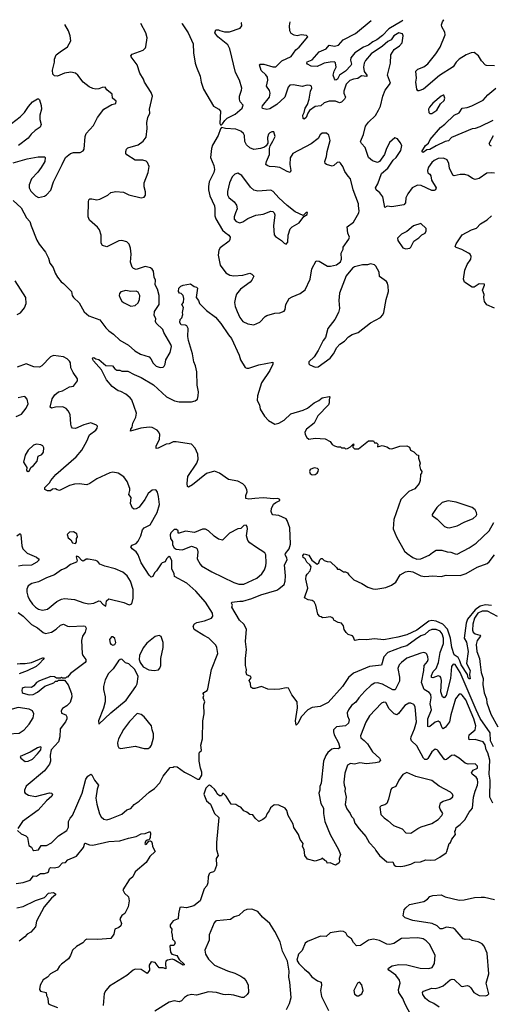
# Model space of a CAD drawing. Extents: x 1771496 to 1971148, y 471553 to 643630.
# Tile 630 of 656: x 1887590 to 1892274, y 633796 to 643586. Entities that reach past the tile are written whole.
import ezdxf

# ---------------------------------------------------------------- set-up
doc = ezdxf.new("R2010")
doc.units = 0

msp = doc.modelspace()

# ---------------------------------------------------------------- linework, layer by layer
at = {"layer": '0CON10XD'}
for points in [[(1892305, 642059.5), (1892273.8, 642063.8), (1892229.8, 642060.2), (1892155, 642008.5), (1892115, 641997.5), (1892085.8, 642005.8), (1892045.4, 642035.4), (1892010, 642045), (1891965, 642046.7), (1891904.3, 642034.3), (1891891.3, 642041.3), (1891859.1, 642109.1), (1891852.2, 642155), (1891835, 642192), (1891799.5, 642209.5), (1891745, 642204.6), (1891705, 642186.2), (1891684.4, 642165), (1891651.5, 642118.5), (1891640, 642085), (1891642.9, 642062.9), (1891665, 642049.5), (1891674.6, 642035), (1891681.2, 641991.2), (1891725.7, 641915), (1891718.8, 641895), (1891705, 641887.5), (1891685, 641887.5), (1891576.1, 641936.1), (1891540.6, 641939.4), (1891486.8, 641913.2), (1891445, 641855.6), (1891426.4, 641815), (1891421.8, 641765), (1891405, 641745.6), (1891285, 641724.4), (1891238.8, 641731.2), (1891215, 641720), (1891211.4, 641755), (1891195.8, 641825), (1891168, 641865), (1891131.2, 641895), (1891125.4, 641915), (1891146.4, 641955), (1891183, 642057), (1891245, 642111.2), (1891299.7, 642190.3), (1891328.6, 642215), (1891375.6, 642285), (1891384.3, 642334.3), (1891370, 642365), (1891341.7, 642401.7), (1891315, 642411.2), (1891262.9, 642365), (1891228.6, 642295), (1891213.4, 642246.6), (1891164.1, 642175.9), (1891145, 642166.2), (1891095, 642181.2), (1891055.6, 642215.6), (1891022.5, 642315), (1890983.8, 642355), (1890973.3, 642375), (1891005.7, 642444.3), (1891025, 642526.7), (1891053.9, 642566.1), (1891125, 642634.2), (1891152.5, 642687.5), (1891172.9, 642725), (1891196.4, 642825), (1891220, 642885), (1891273.3, 642955), (1891241.4, 643035), (1891272.5, 643155), (1891276.7, 643235), (1891309.4, 643290.6), (1891361.2, 643325), (1891388.8, 643355), (1891397.1, 643425), (1891390.8, 643445), (1891355, 643454.6), (1891305, 643425.9), (1891280.8, 643385), (1891245, 643369.2), (1891195, 643321.8), (1891081.8, 643245), (1891025, 643181.1), (1891010.3, 643155), (1891004.3, 643114.3), (1891012.2, 643072.2), (1891036.7, 643035), (1891037.5, 643022.5), (1890985, 643026.7), (1890947.7, 643002.3), (1890904.7, 642995.3), (1890870.4, 642979.6), (1890833.8, 642945), (1890809.2, 642875), (1890810.5, 642855), (1890826.9, 642815), (1890815.7, 642795), (1890785, 642765.6), (1890765, 642760.4), (1890725, 642774.5), (1890665, 642776.1), (1890615, 642760.5), (1890581.5, 642728.5), (1890525, 642721.1), (1890468.6, 642681.4), (1890450, 642655), (1890435.6, 642615), (1890415, 642598), (1890404.4, 642604.4), (1890402.2, 642635), (1890415.7, 642664.3), (1890423.6, 642705), (1890447.7, 642742.3), (1890466.3, 642795), (1890478, 642875), (1890490, 642905), (1890487.5, 642925), (1890475, 642932.5), (1890445, 642933.3), (1890395, 642922.5), (1890308.1, 642938.1), (1890272.5, 642935), (1890255.5, 642915), (1890223.1, 642815), (1890145, 642742.1), (1890075, 642699.4), (1890045.5, 642694.5), (1890001.9, 642701.9), (1889997.5, 642715), (1890001.7, 642728.3), (1890072.5, 642815), (1890079.1, 642855), (1890070.3, 642880.3), (1890040.8, 642925), (1890054.3, 642985), (1890050, 643015), (1890035, 643038), (1889989.1, 643079.1), (1889973, 643137), (1889977.5, 643142.5), (1890015, 643143.1), (1890105, 643115.6), (1890132.7, 643117.3), (1890195, 643177.1), (1890285, 643221.4), (1890333.3, 643286.7), (1890365, 643312.9), (1890450, 643415), (1890439.3, 643429.3), (1890385, 643436.2), (1890345, 643424), (1890315, 643431.2), (1890287.3, 643447.3), (1890274.2, 643474.2), (1890270.8, 643525), (1890275.1, 643565.9)], [(1891394.2, 643580.5), (1891385, 643571.4), (1891255, 643493.5), (1891192.3, 643427.7), (1891135.6, 643384.4), (1891095.8, 643364.2), (1891055, 643332.7), (1891005, 643312.1), (1890918.5, 643255), (1890879.4, 643205), (1890876.8, 643183.2), (1890884.2, 643145), (1890879.6, 643130.4), (1890826.7, 643073.3), (1890765.8, 643034.2), (1890745, 642994.4), (1890735, 642987.1), (1890725, 642986), (1890715, 642996.2), (1890704.5, 643034.5), (1890713.8, 643075), (1890733.3, 643115), (1890725, 643158), (1890715, 643165.6), (1890675, 643164.6), (1890615, 643154.6), (1890594, 643144), (1890545, 643121.6), (1890485, 643124.7), (1890449.2, 643145), (1890442, 643155), (1890445, 643168), (1890495, 643185.7), (1890565, 643266.6), (1890633.4, 643296.6), (1890665, 643334), (1890715, 643322.1), (1890755, 643332.2), (1890803.9, 643386.1), (1890925, 643447.5), (1891079.6, 643576.4)], [(1892305, 643126.7), (1892225, 643128.8), (1892215, 643134), (1892176.6, 643176.6), (1892148, 643225), (1892105, 643261.2), (1892075, 643256), (1892024.5, 643235.5), (1891955, 643192.5), (1891925.7, 643165), (1891895, 643117.8), (1891760, 643030), (1891599.2, 642895), (1891555, 642877.5), (1891545, 642878.8), (1891535.8, 642895), (1891525.7, 642964.3), (1891530.8, 643005), (1891524, 643075), (1891543.8, 643095), (1891605, 643118.1), (1891644.6, 643145.4), (1891722.1, 643245), (1891765, 643314.3), (1891816.5, 643435), (1891812.8, 643462.8), (1891782.5, 643515), (1891780.8, 643535), (1891788.9, 643565), (1891802.5, 643585.8), (1891803.8, 643585.8)], [(1887525, 642164.3), (1887665, 642201.5), (1887772.3, 642222.3), (1887835, 642223.3), (1887843.3, 642215), (1887838, 642175), (1887803.1, 642115), (1887770.2, 642069.8), (1887707.5, 642005), (1887684.2, 641944.2), (1887682, 641915), (1887701.2, 641881.2), (1887746, 641835), (1887775, 641819.2), (1887835, 641831.4), (1887856.4, 641843.6), (1887898.7, 641891.3), (1887925, 641973.3), (1888010, 642145), (1888044.2, 642215.8), (1888095, 642256.7), (1888125, 642266.2), (1888190, 642265), (1888219.5, 642280.5), (1888231.2, 642298.8), (1888238.6, 642425), (1888249.2, 642455), (1888323.8, 642535), (1888361.2, 642615), (1888425, 642696.7), (1888505, 642742.5), (1888545, 642752.5), (1888547.5, 642775), (1888510, 642805), (1888507.5, 642845), (1888455, 642890), (1888440, 642915), (1888407, 642913), (1888375, 642898.8), (1888345.9, 642894.1), (1888315, 642901.2), (1888279.5, 642919.5), (1888220, 642965), (1888165.8, 643035.8), (1888143.9, 643053.9), (1888096.4, 643063.6), (1888035, 643053.8), (1887966.1, 643023.9), (1887935, 643027.5), (1887920, 643045), (1887914, 643085), (1887933.6, 643163.6), (1887933.8, 643195), (1887952.7, 643237.3), (1887992.7, 643267.3), (1888062.7, 643317.3), (1888095.8, 643375), (1888090.6, 643425), (1888073.6, 643475), (1888039, 643536.7)], [(1888926.5, 641025), (1888918.2, 641085), (1888906.5, 641106.5), (1888888.5, 641118.5), (1888835, 641130.6), (1888745, 641102.5), (1888721.3, 641111.3), (1888705, 641126.2), (1888689.4, 641175), (1888696.9, 641255), (1888690, 641315), (1888676.2, 641355), (1888655, 641378.8), (1888605, 641391.2), (1888575, 641386.2), (1888455, 641326.2), (1888412.3, 641342.3), (1888398.8, 641365), (1888398, 641445), (1888381.2, 641495), (1888362.7, 641522.7), (1888283.2, 641593.2), (1888270.8, 641625), (1888272, 641775), (1888276.1, 641793.9), (1888286.1, 641803.9), (1888305, 641806), (1888355, 641796), (1888385, 641801.2), (1888465, 641840), (1888495, 641866.7), (1888545, 641878.8), (1888619.7, 641869.7), (1888675, 641846), (1888795, 641816), (1888825, 641821.2), (1888837.8, 641842.2), (1888838.1, 641875), (1888824.5, 641925), (1888827.2, 641962.8), (1888867.1, 642065), (1888876.5, 642125), (1888858.6, 642165), (1888845, 642180), (1888811.7, 642188.3), (1888735, 642190), (1888655, 642242.5), (1888643.8, 642255), (1888643.3, 642275), (1888651.7, 642298.3), (1888665, 642313.3), (1888765, 642342), (1888815, 642378), (1888845, 642416.2), (1888856.7, 642503.3), (1888853.9, 642565), (1888863.3, 642615), (1888881.3, 642655), (1888880, 642695), (1888909.5, 642825), (1888895, 642861.2), (1888828, 642965), (1888820, 642995), (1888783.8, 643055), (1888755.7, 643135.7), (1888696.4, 643216.4), (1888693, 643227), (1888706.4, 643243.6), (1888815.7, 643284.3), (1888840, 643305), (1888843.9, 643316.1), (1888856.8, 643406.8), (1888842.5, 643455), (1888792, 643546.6)], [(1889200.3, 643551.9), (1889203.8, 643545), (1889263.8, 643455), (1889314.2, 643345), (1889315.7, 643255), (1889331.4, 643155), (1889347.1, 643115), (1889380.8, 643025), (1889390.8, 642965), (1889415, 642896.2), (1889514.5, 642724.5), (1889567.5, 642695), (1889582.5, 642675), (1889577.5, 642555), (1889585, 642540), (1889595, 642540), (1889605, 642550), (1889625.8, 642584.2), (1889651.9, 642608.1), (1889730, 642645), (1889800.6, 642705), (1889809.2, 642735), (1889779.5, 642769.5), (1889771.9, 642795), (1889773.1, 642825), (1889793.5, 642885), (1889794.4, 642905.6), (1889773.5, 642985), (1889732.2, 643062.2), (1889677.4, 643297.4), (1889656.9, 643336.9), (1889556, 643415), (1889526.7, 643455), (1889536.4, 643483.6), (1889564, 643486), (1889579.1, 643479.1), (1889625, 643465.6), (1889675, 643466.5), (1889778.8, 643501.2), (1889796.7, 643525), (1889791.2, 643555), (1889788, 643559.5)], [(1892289.2, 642585), (1892159.8, 642520.2), (1892115, 642503.3), (1892085, 642500), (1891879.2, 642415), (1891847.9, 642382.1), (1891815, 642374.5), (1891725, 642333.3), (1891665, 642295.6), (1891635, 642291.2), (1891597.5, 642265), (1891582.5, 642275), (1891620.6, 642335), (1891650.2, 642359.8), (1891668.5, 642395), (1891768.5, 642515), (1891814.1, 642545.9), (1891905, 642638.2), (1891955, 642661.4), (1891985, 642706.7), (1892035, 642712.9), (1892080.8, 642729.2), (1892194.4, 642785), (1892241.2, 642838.8), (1892318.1, 642905)], [(1887506.4, 642553.6), (1887595, 642618.8), (1887636.4, 642663.6), (1887675.7, 642724.3), (1887715, 642770), (1887765, 642800), (1887775, 642800), (1887785, 642790), (1887803.6, 642733.6), (1887807.5, 642695), (1887790, 642635), (1887788, 642595), (1887803.8, 642545), (1887791.7, 642518.3), (1887743.8, 642485), (1887703.4, 642446.6), (1887675, 642408.8), (1887576.6, 642333.4)], [(1891685, 642652.9), (1891732, 642685), (1891769.5, 642750.5), (1891805, 642782), (1891811.4, 642805), (1891803.8, 642833.8), (1891795, 642835.8), (1891775, 642825.8), (1891694, 642755), (1891659.2, 642715), (1891650.8, 642695), (1891654.4, 642664.4), (1891665, 642654), (1891685, 642652.9)], [(1889915, 640553.1), (1889975, 640577.5), (1890028, 640635), (1890045, 640645.8), (1890125, 640668.8), (1890175, 640670), (1890215, 640687.5), (1890226.2, 640705), (1890234.3, 640755.7), (1890265, 640813.3), (1890295, 640831.2), (1890375, 640862), (1890425, 640898.8), (1890475.6, 641005), (1890491.2, 641108.8), (1890535, 641187.5), (1890565, 641186.2), (1890646.4, 641136.4), (1890676.4, 641136.4), (1890735, 641150), (1890775, 641177.5), (1890786.7, 641205), (1890783.9, 641266.1), (1890802.5, 641305), (1890802.5, 641325), (1890857.3, 641402.7), (1890866, 641424), (1890849.2, 641465), (1890844, 641525), (1890905, 641573.3), (1890958, 641665), (1890962, 641685), (1890953.5, 641736.5), (1890954.2, 641755.8), (1890903.1, 641895), (1890876.9, 642005), (1890850.7, 642030.7), (1890820, 642075), (1890800, 642125), (1890775, 642160), (1890765, 642168.1), (1890742.4, 642167.6), (1890711.2, 642135), (1890695, 642129.2), (1890636.1, 642146.1), (1890623.3, 642155), (1890620.8, 642175), (1890637.8, 642225), (1890642.7, 642275), (1890674.3, 642385), (1890659.3, 642439.3), (1890636.8, 642456.8), (1890595, 642458.8), (1890575, 642440), (1890555, 642404), (1890485, 642352), (1890304.2, 642255), (1890277.4, 642212.6), (1890271.5, 642145), (1890282.5, 642085), (1890275, 642066.2), (1890245, 642075.6), (1890175, 642117.8), (1890127.9, 642122.1), (1890072.5, 642125), (1890046.7, 642135), (1890036, 642146), (1890040.6, 642175), (1890070.8, 642245), (1890070, 642305), (1890076.7, 642333.3), (1890105, 642377.5), (1890125.6, 642424.4), (1890115, 642470), (1890095, 642472.5), (1890075, 642462.5), (1890062.3, 642447.7), (1890051.2, 642415), (1890053, 642357), (1890039.3, 642330.7), (1890021.7, 642318.3), (1889982.5, 642305), (1889915, 642294.3), (1889875, 642310.8), (1889842.8, 642342.8), (1889825.6, 642375), (1889822.5, 642435), (1889811.1, 642455), (1889785, 642478.5), (1889735, 642498.8), (1889634, 642504), (1889595, 642512.5), (1889585, 642500), (1889562, 642435), (1889505, 642338.8), (1889494.5, 642305), (1889485.5, 642215), (1889517.1, 642135), (1889525.7, 642095), (1889516.9, 642065), (1889471.1, 641975), (1889466.1, 641926.1), (1889466.2, 641895), (1889479.6, 641835), (1889523.5, 641735), (1889528.9, 641705), (1889527.5, 641635), (1889536.7, 641606.7), (1889604.2, 641494.2), (1889628.9, 641468.9), (1889667.5, 641445), (1889680, 641425), (1889678.3, 641401.7), (1889669.2, 641385), (1889581.2, 641318.8), (1889566.5, 641295), (1889562.2, 641245), (1889582, 641145), (1889638.1, 641068.1), (1889675.3, 641045.3), (1889715, 641037.7), (1889805, 641044.4), (1889875, 641064.2), (1889896, 641055), (1889913.8, 641035), (1889896, 640995), (1889877.5, 640975), (1889782.5, 640907.5), (1889744.2, 640855.8), (1889732.3, 640825), (1889723.9, 640775), (1889729.2, 640735), (1889750.4, 640685), (1889775.8, 640625.8), (1889805, 640586.7), (1889855, 640560.5), (1889915, 640553.1)], [(1892277.6, 642327.6), (1892262, 642335), (1892252.5, 642355), (1892296.6, 642435)], [(1890235, 641353.8), (1890253.8, 641375), (1890257.1, 641445), (1890275.8, 641505), (1890295, 641526), (1890365, 641566.7), (1890411.7, 641628.3), (1890445, 641650), (1890448.3, 641668.3), (1890435, 641670), (1890405, 641640), (1890325, 641675.8), (1890245, 641737.5), (1890163.4, 641813.4), (1890107.6, 641877.6), (1890085, 641892.5), (1889955, 641880.5), (1889915, 641891.8), (1889880.5, 641920.5), (1889795, 642036), (1889755, 642060), (1889725, 642051.4), (1889700.5, 642025), (1889672.1, 641965), (1889652.6, 641877.4), (1889653.1, 641845), (1889667.4, 641817.4), (1889718.6, 641775), (1889742, 641742), (1889750, 641705), (1889733.9, 641666.1), (1889719.4, 641625), (1889720.9, 641600.9), (1889738.3, 641578.3), (1889775, 641567.5), (1889805, 641576.7), (1889855, 641607.8), (1889935, 641643.3), (1890008.8, 641651.2), (1890085, 641683.3), (1890105, 641677.5), (1890116.1, 641666.1), (1890123.3, 641645), (1890110.6, 641535), (1890117.9, 641447.9), (1890130.5, 641430.5), (1890190.3, 641390.3), (1890215, 641363.3), (1890235, 641353.8)], [(1887525, 641788.8), (1887604.2, 641715), (1887658.6, 641615), (1887690.5, 641580.5), (1887702.9, 641535), (1887760, 641395), (1887784.4, 641354.4), (1887847.1, 641275), (1887874.6, 641214.6), (1887888.5, 641165), (1887922.5, 641122.5), (1887940.8, 641065), (1887965.3, 641025.3), (1888000.5, 640980.5), (1888025, 640963.5), (1888103.3, 640885), (1888111.2, 640845), (1888122.7, 640822.7), (1888180.6, 640770.6), (1888231.2, 640681.2), (1888275, 640640.9), (1888385, 640602.5), (1888445, 640522.9), (1888475, 640493.1), (1888520.2, 640460.2), (1888585, 640400), (1888669.1, 640349.1), (1888734.2, 640294.2), (1888790.8, 640260.8), (1888875, 640233.1), (1888891.9, 640215), (1888915, 640170), (1888945, 640140.8), (1888985, 640128.6), (1889015, 640132.5), (1889025, 640140), (1889035, 640160), (1889040, 640205), (1889085, 640276.2), (1889096.8, 640336.8), (1889091.5, 640355), (1889021.2, 640475), (1889012.7, 640505), (1888945, 640568.1), (1888936.9, 640585), (1888942.2, 640615), (1888924.8, 640644.8), (1888928.8, 640685), (1888975.3, 640754.7), (1888976.2, 640845), (1888956.7, 640906.7), (1888935, 640950), (1888939.3, 640995), (1888926.5, 641025)], [(1892305, 640717.5), (1892230.7, 640750.7), (1892207.5, 640785), (1892200, 640825), (1892202.5, 640855), (1892186.2, 640895), (1892207.5, 640945), (1892207, 640957), (1892155, 640958.8), (1892105, 640927.5), (1892085, 640927.5), (1892007.5, 640975), (1891997.5, 641005), (1892011.2, 641095), (1892035, 641152.5), (1892070, 641205), (1892073, 641233), (1892063, 641253), (1892046.1, 641266.1), (1891981.7, 641301.7), (1891925, 641320), (1891915, 641330), (1891923.9, 641356.1), (1891985, 641446.7), (1892076.7, 641495), (1892127.3, 641512.7), (1892166.2, 641555), (1892233.2, 641596.8), (1892275, 641636)], [(1891425, 641308), (1891465, 641313.1), (1891476.4, 641323.6), (1891506, 641384), (1891555, 641416.2), (1891583.2, 641446.8), (1891616.2, 641465), (1891628.8, 641485), (1891628.8, 641508.8), (1891575, 641560), (1891502.5, 641535), (1891435, 641480), (1891383.3, 641455), (1891342.5, 641415), (1891345, 641390), (1891395.9, 641315.9), (1891425, 641308)], [(1890525, 640130), (1890555, 640133.8), (1890675, 640221.2), (1890706.6, 640263.4), (1890738.8, 640325), (1890770.9, 640359.1), (1890815, 640388.8), (1890855, 640433.8), (1890892.5, 640455), (1890950, 640475), (1891075, 640572), (1891175, 640623.8), (1891198.3, 640651.7), (1891206.7, 640675), (1891231.2, 640805), (1891253.8, 640885), (1891251.2, 640935), (1891243.3, 640965), (1891231.7, 640981.7), (1891163.9, 641033.9), (1891158.8, 641075), (1891128.8, 641135), (1891115, 641150), (1891075, 641160), (1891043, 641147), (1890995, 641150), (1890915, 641128.8), (1890895, 641116.7), (1890831.7, 641038.3), (1890766.4, 640866.4), (1890760, 640795), (1890767.1, 640715), (1890755.6, 640674.4), (1890721.2, 640605), (1890651.2, 640515), (1890626, 640425), (1890604.3, 640395.7), (1890554.2, 640295.8), (1890515, 640232.5), (1890462.5, 640185), (1890460, 640165), (1890470, 640155), (1890525, 640130)], [(1887565, 640655.6), (1887597.6, 640672.4), (1887638.5, 640721.5), (1887653.6, 640765), (1887648.9, 640825), (1887545, 640988)], [(1892296.7, 636356.7), (1892265.3, 636415), (1892263.3, 636495), (1892165, 636639.2), (1892123.8, 636723.8), (1891966.4, 637095), (1891915, 637176.3), (1891895, 637178.4), (1891878.3, 637155), (1891870.3, 637035), (1891825, 636865.8), (1891805, 636844.2), (1891790.6, 636855), (1891774.3, 636904.3), (1891778.9, 637015), (1891773.8, 637045), (1891765, 637056.2), (1891745, 637060.9), (1891695, 637042.6), (1891679.5, 637045), (1891678.8, 637065), (1891697.1, 637105), (1891726.9, 637135), (1891751, 637195), (1891766.7, 637295), (1891800.3, 637385), (1891799.2, 637435), (1891785, 637480.6), (1891764.7, 637504.7), (1891725, 637521.6), (1891685, 637522.7), (1891655, 637508.4), (1891615, 637474.7), (1891575, 637459.7), (1891520.4, 637425), (1891435, 637358.8), (1891385, 637346.7), (1891245, 637295.4), (1891207.4, 637252.6), (1891182.5, 637167.5), (1891065, 637154.5), (1890905, 637087.5), (1890854.6, 637045.4), (1890795, 636955.8), (1890655, 636796), (1890574.1, 636755.9), (1890495, 636746), (1890453.3, 636725), (1890384.4, 636655.6), (1890355, 636592.5), (1890335, 636570), (1890328.8, 636615), (1890349.2, 636745), (1890346.2, 636805), (1890291.7, 636871.7), (1890259.3, 636939.3), (1890235, 636943.3), (1890175, 636930), (1890116.4, 636926.4), (1890055, 636931.2), (1889993, 636957), (1889925, 636937.5), (1889905, 636937.5), (1889885, 636950), (1889881.2, 636985), (1889867.5, 637015), (1889887.7, 637042.3), (1889886.7, 637055), (1889845, 637072.5), (1889838.8, 637095), (1889842, 637125), (1889834, 637165), (1889832.9, 637235), (1889843.1, 637325), (1889830.9, 637405), (1889844, 637525), (1889815.6, 637575.6), (1889773.3, 637615), (1889696.7, 637745), (1889703.3, 637765), (1889693.3, 637785), (1889697, 637793), (1889775, 637803.5), (1889805, 637805.4), (1889895, 637831.2), (1889985, 637868.2), (1890144, 637915), (1890165, 637925.5), (1890215, 637971.4), (1890227.5, 638005), (1890230.5, 638055), (1890220.9, 638165), (1890247.8, 638215), (1890244.4, 638235), (1890228.1, 638265), (1890231.4, 638278.6), (1890266.2, 638325), (1890279.6, 638370.4), (1890272.8, 638535), (1890247.9, 638605), (1890235, 638623.1), (1890165, 638655.7), (1890105, 638663.8), (1890093.8, 638675), (1890087.5, 638695), (1890091.4, 638725), (1890112, 638768), (1890133.3, 638786.7), (1890172.5, 638805), (1890173.3, 638815), (1890155, 638823.8), (1890115, 638821.4), (1890008, 638832), (1889925.6, 638825.6), (1889865, 638817.5), (1889836.2, 638826.2), (1889834.2, 638855), (1889847.6, 638892.4), (1889846.7, 638915), (1889825, 638952.5), (1889805, 638970.5), (1889755, 638996.7), (1889665, 639014.4), (1889575, 639075.5), (1889525, 639095.6), (1889445, 639074.3), (1889305, 638961.2), (1889265, 638937.5), (1889257.5, 638945), (1889254, 638975), (1889261.1, 639045), (1889348.5, 639175), (1889363.5, 639215), (1889360, 639265), (1889334.1, 639324.1), (1889294.7, 639364.7), (1889145, 639388.2), (1889112.8, 639387.2), (1889075, 639368.1), (1889045, 639364.4), (1889004.6, 639345.4), (1888965, 639324.2), (1888943.9, 639323.9), (1888946, 639345), (1888979.4, 639415), (1888981.9, 639461.9), (1888972, 639485), (1888955, 639503.8), (1888905, 639532), (1888875, 639535.8), (1888794.2, 639525.8), (1888690, 639495), (1888693.3, 639515), (1888706.2, 639535), (1888714.2, 639575.8), (1888744, 639635), (1888750.8, 639675), (1888702.2, 639805), (1888686.9, 639826.9), (1888645, 639862.9), (1888595, 639888.8), (1888566.4, 639896.4), (1888508.3, 639938.3), (1888450.8, 640005), (1888403, 640103), (1888322, 640195), (1888312, 640215), (1888316.2, 640223.8), (1888325, 640225.8), (1888345, 640212.5), (1888375, 640208.6), (1888445, 640146.7), (1888510, 640145), (1888533.6, 640113.6), (1888555, 640100), (1888585, 640100), (1888605, 640092.5), (1888665, 640092.5), (1888727.3, 640057.3), (1888795, 640028.6), (1888918.8, 639955), (1889046.9, 639836.9), (1889125.6, 639795.6), (1889175, 639787.5), (1889295, 639788), (1889333.9, 639796.1), (1889355, 639812.5), (1889363.6, 639846.4), (1889364, 639885), (1889353, 639953), (1889348.6, 640085), (1889335.7, 640145), (1889319.2, 640185), (1889306, 640265), (1889265.7, 640395), (1889260, 640435), (1889263.8, 640515), (1889250.5, 640540.5), (1889235, 640548.8), (1889195, 640551.4), (1889181.5, 640575), (1889184, 640605), (1889199.2, 640620.8), (1889210, 640655), (1889207.5, 640675), (1889216.7, 640725), (1889200, 640755), (1889216.4, 640773.6), (1889220, 640815), (1889213.3, 640845), (1889195, 640862.5), (1889177.5, 640867.5), (1889167.5, 640885), (1889170, 640915), (1889190, 640935), (1889213.5, 640946.5), (1889285, 640958.8), (1889323.9, 640933.9), (1889345, 640927.5), (1889356.1, 640916.1), (1889343.3, 640825), (1889366.7, 640795), (1889376.7, 640765), (1889446.1, 640696.1), (1889535, 640628.8), (1889588.8, 640565), (1889662.1, 640452.1), (1889694.5, 640414.5), (1889768.8, 640248.8), (1889781.2, 640205), (1889828.3, 640128.3), (1889845, 640120), (1889865, 640122), (1889965.9, 640154.1), (1890105, 640180), (1890105, 640160), (1890075, 640097.5), (1889990.6, 639975), (1889953.2, 639846.8), (1889949.3, 639800.7), (1889970.8, 639755), (1889977.5, 639715), (1890020.8, 639645), (1890061.7, 639601.7), (1890125, 639564), (1890164.3, 639575.7), (1890215, 639604), (1890283, 639667), (1890406.8, 639703.2), (1890448.8, 639725), (1890515, 639778.1), (1890560.5, 639799.5), (1890592.5, 639825), (1890665, 639840), (1890670, 639835), (1890662.5, 639805), (1890663.8, 639775), (1890656.2, 639755), (1890552.1, 639647.9), (1890513.8, 639575), (1890437, 639513), (1890422.5, 639485), (1890425, 639462.5), (1890441.7, 639431.7), (1890460, 639415), (1890525, 639423.8), (1890625, 639417.5), (1890675, 639392.5), (1890693.6, 639363.6), (1890715, 639350), (1890745, 639340), (1890775, 639340), (1890785, 639330), (1890815, 639330), (1890825, 639320), (1890847, 639323), (1890875, 639340), (1890905, 639370), (1890910, 639355), (1890900, 639345), (1890900, 639335), (1890915, 639320), (1890955, 639320), (1891055, 639400), (1891105, 639400), (1891115, 639380), (1891135, 639380), (1891147, 639367), (1891145, 639340), (1891191.7, 639351.7), (1891235, 639340), (1891263, 639323), (1891285, 639320), (1891365, 639346.7), (1891435, 639347.5), (1891460, 639335), (1891470, 639305), (1891505, 639290), (1891535, 639260), (1891550, 639255), (1891550, 639225), (1891567.5, 639175), (1891562.5, 639155), (1891570, 639115), (1891582.5, 639095), (1891581.7, 639078.3), (1891572.5, 639065), (1891567.5, 639005), (1891556.7, 638975), (1891515, 638922.5), (1891455, 638893.3), (1891374, 638815), (1891306.2, 638615), (1891298, 638525), (1891331.2, 638445), (1891413.1, 638303.1), (1891437.4, 638277.4), (1891495, 638238.9), (1891535, 638221.8), (1891575, 638224.6), (1891658, 638262), (1891691.5, 638288.5), (1891725, 638310), (1891781.7, 638311.7), (1891834.2, 638295.8), (1891872.4, 638292.4), (1891913.6, 638273.6), (1891935, 638273.3), (1892055, 638335.6), (1892125, 638382.2), (1892252.9, 638505), (1892300.9, 638585)], [(1888695, 640736.7), (1888735, 640743.8), (1888765, 640770), (1888780, 640805), (1888783.3, 640845), (1888765, 640877.5), (1888745, 640886), (1888694, 640884), (1888645, 640894), (1888595, 640878.8), (1888580, 640865), (1888576.7, 640845), (1888588.3, 640818.3), (1888605, 640787.5), (1888620, 640775), (1888695, 640736.7)], [(1887566, 635525), (1887605, 635490.8), (1887651.2, 635471.2), (1887665.8, 635455.8), (1887681.2, 635375), (1887707, 635357), (1887720.8, 635330.8), (1887730, 635325), (1887775, 635332.5), (1887803.4, 635376.6), (1887855, 635374.4), (1887905, 635401.4), (1887975, 635472.5), (1888057.5, 635525), (1888073.4, 635556.6), (1888073.9, 635615), (1888091.4, 635648.6), (1888113.8, 635675), (1888157.7, 635772.3), (1888209.6, 635895), (1888247.8, 636035), (1888265, 636065.8), (1888295, 636083.3), (1888305, 636076.7), (1888331.9, 636025), (1888370.8, 635975), (1888358.6, 635935), (1888346.9, 635845), (1888355.5, 635785), (1888381.4, 635691.4), (1888399.7, 635659.7), (1888425.7, 635635.7), (1888455, 635630.6), (1888489.4, 635640.6), (1888605, 635687.8), (1888655, 635729.5), (1888695, 635743.3), (1888725, 635784.3), (1888775, 635814.4), (1888876, 635905), (1888928.3, 635941.7), (1888980.6, 635999.4), (1889016.2, 636065), (1889085, 636150), (1889115, 636152.5), (1889125, 636160), (1889155, 636156.7), (1889225, 636103.8), (1889285.7, 636075.7), (1889355, 636033.3), (1889375, 636036.2), (1889397.5, 636075), (1889398.8, 636105), (1889383.8, 636145), (1889371.4, 636215), (1889370.8, 636285), (1889375, 636302.5), (1889393.3, 636315), (1889395.8, 636324.2), (1889388.3, 636371.7), (1889403.8, 636435), (1889410, 636615), (1889422.9, 636685), (1889419.4, 636775), (1889428.6, 636805), (1889412.3, 636842.3), (1889417.1, 636865), (1889412.5, 636885), (1889418, 636895), (1889450, 636915), (1889458.7, 636931.3), (1889494.3, 637125.7), (1889556.2, 637285), (1889547.5, 637345), (1889537.9, 637367.9), (1889468, 637435), (1889417, 637463), (1889323, 637523), (1889312.7, 637557.3), (1889325, 637578), (1889348.3, 637591.7), (1889425, 637610.6), (1889493.2, 637636.8), (1889509.2, 637655), (1889504.4, 637685), (1889436, 637795), (1889338.2, 637905), (1889250.9, 637985), (1889128.5, 638048.5), (1889123.3, 638075), (1889101.4, 638125), (1889100, 638205), (1889085, 638242.5), (1889075, 638247.5), (1889065, 638242.5), (1889046.7, 638225), (1889033, 638197), (1889005, 638186.7), (1888995, 638176.7), (1888948, 638105), (1888928, 638085), (1888910.5, 638049.5), (1888895, 638043.3), (1888875, 638063.8), (1888796.9, 638185), (1888766.1, 638263.9), (1888745, 638294.4), (1888705.8, 638325), (1888694.3, 638345.7), (1888705, 638362), (1888745, 638379.2), (1888765, 638400), (1888794, 638455), (1888808, 638515), (1888827.1, 638532.9), (1888885.7, 638565), (1888956.5, 638685), (1888976.7, 638765), (1888968.9, 638845), (1888956.9, 638886.9), (1888945, 638907.5), (1888935, 638912.5), (1888905, 638908.8), (1888864, 638875), (1888832, 638815), (1888775, 638740), (1888747.7, 638722.3), (1888725, 638718.8), (1888709.5, 638729.5), (1888690, 638775), (1888695.8, 638835), (1888672.5, 638865), (1888684.4, 638905), (1888683.3, 638925), (1888656.7, 638995), (1888625, 639040.8), (1888567.9, 639077.9), (1888515, 639087.1), (1888485, 639079.4), (1888355, 639021.4), (1888285, 638972.9), (1888255, 638960.8), (1888179.7, 638969.7), (1888135, 638968.1), (1888085, 638953.1), (1887985, 638903.8), (1887960.5, 638910.5), (1887945, 638922.5), (1887915, 638917.5), (1887895, 638902.5), (1887865, 638902.5), (1887840, 638915), (1887840, 638935), (1887885, 638980), (1887897.5, 639005), (1887949.2, 639065), (1888150.9, 639239.1), (1888205.5, 639305), (1888255.4, 639394.6), (1888282.1, 639457.9), (1888345, 639503.8), (1888358.8, 639525), (1888362.5, 639545), (1888352.5, 639555), (1888295, 639578.8), (1888225, 639558.8), (1888145, 639520.8), (1888115, 639523.8), (1888105, 639537.5), (1888098.6, 639565), (1888089.1, 639659.1), (1888071.7, 639698.3), (1888051.7, 639721.7), (1888017.4, 639737.4), (1887945.5, 639734.5), (1887905, 639724.5), (1887892.5, 639735), (1887912.9, 639815), (1887938.1, 639855), (1887975, 639886.4), (1888015, 639895.6), (1888085, 639934.2), (1888125, 639943.8), (1888163.3, 639995), (1888163.3, 640015), (1888118.9, 640078.9), (1888098.1, 640125), (1888092.5, 640175), (1888085, 640191.2), (1888060, 640215), (1888025, 640234.4), (1887925, 640247.5), (1887896, 640235), (1887810, 640145), (1887785, 640132), (1887730, 640135), (1887655, 640163.3), (1887565, 640131.2)], [(1887555, 639641.4), (1887606.9, 639665), (1887653.3, 639725), (1887673.1, 639765), (1887662.1, 639812.1), (1887645, 639835.8), (1887635, 639838.6), (1887575, 639826.2)], [(1887675, 639092.9), (1887685, 639098), (1887698.5, 639135), (1887726.2, 639155), (1887762.7, 639197.3), (1887771.9, 639245), (1887808, 639262), (1887827.1, 639285), (1887829.2, 639329.2), (1887817.7, 639347.7), (1887799.5, 639359.5), (1887755, 639365.8), (1887725, 639356), (1887673.8, 639305), (1887644.1, 639255.9), (1887626.7, 639185), (1887659.2, 639135), (1887655.8, 639105), (1887675, 639092.9)], [(1890495, 639061.5), (1890525, 639064.4), (1890545, 639078), (1890554.2, 639095), (1890556, 639115), (1890548.8, 639125), (1890515, 639128.9), (1890475, 639112.9), (1890466.7, 639095), (1890475, 639073.1), (1890495, 639061.5)], [(1891855, 638534.5), (1891936.7, 638555), (1892005, 638590.8), (1892095, 638627.1), (1892125, 638651.4), (1892130.5, 638665), (1892128.5, 638685), (1892115, 638712), (1892085, 638736), (1891925, 638789.2), (1891845, 638802), (1891785, 638784), (1891732.6, 638737.4), (1891687.5, 638665), (1891687.5, 638655), (1891735, 638620), (1891808.5, 638548.5), (1891835, 638535.5), (1891855, 638534.5)], [(1887560.8, 638455), (1887595, 638476.7), (1887601.2, 638465), (1887610.9, 638355), (1887618.9, 638325), (1887663, 638283), (1887755, 638240.8), (1887776.7, 638225), (1887783.3, 638215), (1887758, 638192), (1887705, 638161.1), (1887615, 638160.4), (1887578.8, 638151.2)], [(1888145, 638376.7), (1888153.8, 638395), (1888153.6, 638426.4), (1888162.5, 638445), (1888157.5, 638475), (1888125, 638493.3), (1888085, 638492), (1888061.5, 638468.5), (1888069.4, 638435), (1888095.7, 638415.7), (1888115, 638384), (1888145, 638376.7)], [(1889815, 637973.1), (1889946.5, 638033.5), (1889995.3, 638074.7), (1890021.2, 638115), (1890035.6, 638155), (1890038.1, 638185), (1890034.2, 638265), (1890025.5, 638285.5), (1889930.8, 638345), (1889875, 638385.7), (1889855, 638408.8), (1889841.4, 638455), (1889851.9, 638525), (1889848.1, 638548.1), (1889838.6, 638558.6), (1889815, 638555.6), (1889785, 638528), (1889755, 638522.5), (1889675, 638481.4), (1889605, 638410), (1889565, 638421.2), (1889521.2, 638451.2), (1889465, 638503.8), (1889435, 638520), (1889405, 638520), (1889325, 638488.8), (1889235, 638502), (1889175, 638480), (1889165, 638480), (1889162.5, 638505), (1889148.3, 638518.3), (1889125, 638518), (1889092, 638485), (1889084.1, 638464.1), (1889087.5, 638427.5), (1889107, 638397), (1889107.5, 638365), (1889123.6, 638333.6), (1889142.5, 638322.5), (1889172.5, 638317.5), (1889205, 638315.8), (1889295, 638351.2), (1889343.6, 638333.6), (1889353.6, 638323.6), (1889360, 638295), (1889352.5, 638225), (1889381.2, 638171.2), (1889396.7, 638155), (1889496.7, 638096.7), (1889715, 637988.6), (1889765, 637974.2), (1889815, 637973.1)], [(1887815, 637714.7), (1887865, 637726.4), (1887958.9, 637801.1), (1888006.2, 637825), (1888035, 637832.1), (1888135, 637820.4), (1888225, 637788.2), (1888275, 637776.9), (1888325, 637784.2), (1888375, 637809.4), (1888387.1, 637805), (1888414.8, 637774.8), (1888445, 637754), (1888451.1, 637808.9), (1888475, 637828), (1888625, 637792.5), (1888678.3, 637768.3), (1888703, 637777), (1888717, 637833), (1888715, 637920), (1888690.8, 638005), (1888658, 638055), (1888615, 638094), (1888537, 638127), (1888435, 638154), (1888385, 638174), (1888365, 638197.5), (1888345, 638210), (1888268.3, 638221.7), (1888248.3, 638221.7), (1888226.1, 638203.9), (1888215, 638203.3), (1888205, 638207.5), (1888172.5, 638245), (1888155, 638252.5), (1888150, 638245), (1888158.8, 638205), (1888155, 638192.5), (1888095, 638170), (1888047, 638133), (1888003.3, 638115), (1887935, 638065.7), (1887855, 638038.1), (1887775, 637995.5), (1887708.9, 637981.1), (1887674.5, 637955.5), (1887661.9, 637925), (1887660, 637895), (1887670, 637855), (1887688.3, 637818.3), (1887717.9, 637775), (1887747.5, 637745), (1887776.2, 637726.2), (1887815, 637714.7)], [(1892275, 637761.3), (1892215, 637769), (1892165, 637754.9), (1892113.1, 637716.9), (1892039.3, 637625), (1892023.3, 637585), (1892004.5, 637435), (1892026.2, 637396.2), (1892043.3, 637305), (1892028.7, 637185), (1892062.6, 637115), (1892058.5, 637075), (1892065, 637032.5), (1892055, 637032.2), (1892045, 637042.7), (1892036.9, 637075), (1891975, 637172.2), (1891960.8, 637210.8), (1891946, 637246), (1891905, 637272.5), (1891881.2, 637345), (1891870.2, 637435), (1891839.2, 637525), (1891794.3, 637574.3), (1891725, 637606.1), (1891685, 637612.5), (1891655, 637605.8), (1891535, 637515.8), (1891435, 637470.3), (1891345, 637446.1), (1891205, 637420), (1891115, 637430.6), (1891035, 637419.4), (1890964.3, 637424.3), (1890922.7, 637412.7), (1890915.8, 637415.8), (1890906.9, 637446.9), (1890895, 637460), (1890853.9, 637473.9), (1890831.7, 637491.7), (1890813.6, 637523.6), (1890805, 637560), (1890786.4, 637586.4), (1890753, 637593), (1890710, 637615), (1890705, 637630), (1890691.7, 637641.7), (1890675, 637647.5), (1890635, 637643.3), (1890598.3, 637638.3), (1890585, 637650), (1890571.7, 637651.7), (1890552.5, 637675), (1890530, 637765), (1890515, 637797.5), (1890495, 637812.5), (1890455, 637817.5), (1890418.3, 637838.3), (1890450, 637935), (1890432.3, 638022.3), (1890436.2, 638055), (1890445, 638072.5), (1890476.2, 638105), (1890484, 638145), (1890470.8, 638165), (1890440.9, 638190.9), (1890425.4, 638225.4), (1890405, 638238), (1890402.4, 638257.6), (1890415, 638276.7), (1890461.3, 638261.3), (1890492.1, 638212.1), (1890545, 638172.5), (1890560, 638185), (1890570, 638215), (1890585, 638230), (1890595, 638230), (1890615, 638210), (1890645, 638197.5), (1890677, 638197), (1890735, 638140), (1890745, 638122.5), (1890765, 638122.5), (1890805, 638097.5), (1890827, 638097), (1890846.4, 638086.4), (1890857.5, 638065), (1890907.5, 638015), (1890989.7, 637979.7), (1891046.7, 637945), (1891096.6, 637926.6), (1891126.5, 637923.5), (1891225, 637941.4), (1891283.3, 637965), (1891325, 637993.8), (1891370, 638065), (1891422.6, 638097.4), (1891455, 638102.2), (1891495, 638095.4), (1891575, 638056.5), (1891615, 638048.5), (1891695, 638056.9), (1891775, 638050.8), (1891825, 638064.2), (1891965, 638058.6), (1892025, 638079.4), (1892135, 638141.1), (1892232.1, 638177.9), (1892252, 638195), (1892305, 638263.8)], [(1887575, 637692.5), (1887625, 637654.2), (1887705, 637571.9), (1887765, 637540.8), (1887823.2, 637493.2), (1887845, 637482.5), (1887905, 637495.7), (1887952.5, 637525), (1887995, 637565.6), (1888025, 637577.1), (1888065, 637556), (1888085, 637552), (1888225, 637560.8), (1888238.8, 637555), (1888248.6, 637535), (1888240.6, 637495), (1888214.4, 637455), (1888202.9, 637415), (1888208.6, 637285), (1888215.8, 637265), (1888245.7, 637225), (1888247.1, 637205), (1888240, 637195), (1888094.2, 637085.8), (1888065, 637050), (1888055, 637050), (1888045, 637040), (1888015, 637040), (1888005, 637050), (1887995, 637040), (1887955, 637040), (1887935, 637052.5), (1887900, 637055), (1887785, 637013.3), (1887755, 636996), (1887728.6, 636961.4), (1887705, 636946.2), (1887645, 636948.9), (1887625, 636944.2), (1887614.4, 636935), (1887609.4, 636915), (1887615, 636896.7), (1887625, 636888.8), (1887685, 636874), (1887723, 636877), (1887765, 636900), (1887839.3, 636960.7), (1887927, 636993), (1887945, 637010), (1887965, 637010), (1887975, 637020), (1888035, 637020), (1888071.7, 636971.7), (1888103.8, 636885), (1888108.8, 636855), (1888092.3, 636797.7), (1888057.3, 636762.7), (1888015, 636738), (1888001.4, 636715), (1888005, 636690), (1888047.5, 636675), (1888056.1, 636656.1), (1888056.2, 636635), (1888044.1, 636605.9), (1887992.5, 636535), (1887988.6, 636455), (1887974.2, 636405), (1887901.2, 636325), (1887892.9, 636275), (1887894.4, 636215), (1887886.9, 636185), (1887835, 636117.1), (1887655, 635966), (1887637.5, 635925), (1887636.2, 635905), (1887645, 635894), (1887677.2, 635877.2), (1887745, 635863.3), (1887885, 635897.8), (1887905, 635895.8), (1887916, 635885), (1887909.2, 635865), (1887855, 635819.5), (1887773.1, 635725), (1887617.8, 635615), (1887570, 635545)], [(1892335, 637652.3), (1892234.8, 637704.8), (1892185, 637705.7), (1892142, 637685), (1892106.6, 637635), (1892091.7, 637575), (1892088.8, 637515), (1892095.3, 637495), (1892115, 637478.6), (1892160.8, 637465), (1892166.1, 637456.1), (1892134.7, 637415), (1892125.3, 637375), (1892131.2, 637305), (1892158.2, 637235), (1892163.9, 637176.1), (1892173.8, 637095), (1892193.5, 637035), (1892191.6, 636975), (1892201.7, 636891.7), (1892226.9, 636835), (1892230.7, 636795), (1892269.5, 636679.5), (1892337.9, 636555)], [(1888515, 637367.5), (1888535, 637372.5), (1888546, 637394), (1888535, 637432.5), (1888515, 637451.2), (1888500.5, 637449.5), (1888481.2, 637425), (1888488.3, 637388.3), (1888495, 637377.5), (1888515, 637367.5)], [(1888925, 637114.3), (1888966.8, 637123.2), (1888981.9, 637138.1), (1888992.9, 637165), (1888991.4, 637235), (1889013.1, 637345), (1889014.3, 637395), (1888995, 637453.3), (1888975, 637464.2), (1888935.6, 637454.4), (1888853.7, 637386.3), (1888815, 637341.2), (1888780.6, 637265), (1888777.1, 637225), (1888784.5, 637195), (1888815, 637150.8), (1888873, 637123), (1888925, 637114.3)], [(1887565, 637181.2), (1887595, 637184.6), (1887645, 637183.8), (1887705, 637193.8), (1887825, 637245.5), (1887828.8, 637235), (1887821.2, 637225), (1887786.3, 637183.7), (1887751.4, 637155), (1887665, 637110.6), (1887585, 637081.8)], [(1888375, 636580), (1888494.4, 636695.6), (1888648.3, 636821.7), (1888743.6, 636956.4), (1888756.4, 636983.6), (1888765.4, 637055), (1888732.1, 637125), (1888675, 637181.4), (1888640, 637190), (1888605, 637226.2), (1888586.1, 637223.9), (1888569.5, 637210.5), (1888519.1, 637130.9), (1888470.8, 637085), (1888437.9, 637022.1), (1888421.4, 636955), (1888421.9, 636925), (1888437.8, 636855), (1888437, 636803), (1888420.5, 636739.5), (1888373.3, 636615), (1888375, 636580)], [(1892239, 636295), (1892224.8, 636325), (1892213.9, 636375), (1892195, 636404.6), (1892115, 636428.9), (1892053.5, 636425), (1892049.5, 636449.5), (1892055, 636474.3), (1892113.6, 636526.4), (1892121.6, 636565), (1892099.2, 636635), (1892020.8, 636825), (1891985, 636870.6), (1891975, 636878.6), (1891955, 636880), (1891919.5, 636835), (1891870.8, 636675), (1891858.5, 636605), (1891818.6, 636551.4), (1891795, 636535.5), (1891785, 636544.3), (1891765, 636597.1), (1891745, 636610.5), (1891715, 636600), (1891665, 636558), (1891653.5, 636553.5), (1891645, 636558.8), (1891644.2, 636635), (1891681.5, 636725), (1891667.6, 636782.4), (1891676.5, 636845), (1891672.5, 636875), (1891657.1, 636897.1), (1891607.5, 636927.5), (1891580.8, 636995), (1891604.6, 637115), (1891607.5, 637165), (1891640.9, 637205), (1891647.3, 637225), (1891645, 637252.5), (1891635, 637276.7), (1891625, 637288), (1891605, 637294.2), (1891575, 637288.6), (1891435, 637236.5), (1891380.8, 637195), (1891359.4, 637170.6), (1891345.5, 637134.5), (1891361.7, 637048.3), (1891361.5, 637008.5), (1891317.8, 636922.2), (1891295, 636924), (1891195, 636977.7), (1891145, 636993.8), (1891115, 636990), (1891081.2, 636968.8), (1891019.5, 636910.5), (1890958.9, 636845), (1890928.9, 636801.1), (1890885, 636765.7), (1890854.4, 636725), (1890842.7, 636695), (1890844.6, 636665), (1890862.7, 636625), (1890855, 636590), (1890825, 636566.5), (1890736.4, 636553.6), (1890708, 636525), (1890705.7, 636505), (1890713.1, 636475), (1890757.1, 636395), (1890768, 636345), (1890754.2, 636335.8), (1890715, 636338.9), (1890688.5, 636331.5), (1890650.5, 636299.5), (1890631.4, 636268.6), (1890608.6, 636215), (1890584.3, 635995), (1890569.7, 635960.3), (1890570, 635925), (1890560, 635895), (1890581.7, 635791.7), (1890608, 635745), (1890607.1, 635695), (1890618.9, 635615), (1890672.5, 635485), (1890756.2, 635335), (1890777.5, 635285), (1890762.5, 635245), (1890767.5, 635215), (1890759.3, 635200.7), (1890725, 635180), (1890675, 635202.5), (1890645, 635200), (1890640, 635215), (1890620, 635225), (1890595, 635250), (1890585, 635240), (1890525, 635220), (1890448.3, 635238.3), (1890421.2, 635275), (1890416.2, 635335), (1890398.8, 635365), (1890403.8, 635395), (1890373.9, 635433.9), (1890357.8, 635485), (1890312.8, 635552.8), (1890305, 635585.7), (1890255, 635673.3), (1890244.6, 635724.6), (1890227.1, 635745), (1890165, 635777.5), (1890125, 635780), (1890112.5, 635775), (1890081.7, 635748.3), (1890069.2, 635720.8), (1890046.7, 635695), (1890030, 635655), (1890005, 635632.5), (1889965, 635612.5), (1889927, 635647), (1889905, 635680), (1889875, 635682.5), (1889845, 635707.5), (1889815, 635720), (1889787, 635757), (1889765, 635762.5), (1889735, 635782.5), (1889690, 635785), (1889640.8, 635865), (1889615, 635893.3), (1889605, 635892.5), (1889595, 635870), (1889575, 635870), (1889549.5, 635889.5), (1889541.7, 635911.7), (1889525, 635936.2), (1889495, 635963.3), (1889475, 635973.8), (1889465, 635972), (1889438.1, 635945), (1889418.1, 635885), (1889445, 635818), (1889486, 635785), (1889525, 635692.5), (1889566, 635655), (1889544.4, 635404.4), (1889545.8, 635335), (1889561.2, 635275), (1889542.5, 635245), (1889544, 635175), (1889525, 635123.3), (1889515, 635113.8), (1889480, 635105), (1889472.5, 635095), (1889462.5, 635065), (1889456.7, 635005), (1889446.7, 634975), (1889421.2, 634945), (1889383.3, 634825), (1889320, 634775), (1889245, 634756), (1889195, 634762.9), (1889181.7, 634758.3), (1889165.6, 634695), (1889163.3, 634646.7), (1889112.4, 634627.6), (1889082.9, 634585), (1889082.9, 634565), (1889099.2, 634545), (1889096.5, 634515), (1889105.5, 634485), (1889107.5, 634445), (1889127.1, 634425), (1889133.5, 634405), (1889119.3, 634380.7), (1889085, 634380), (1889080, 634375), (1889086, 634315), (1889101.2, 634295), (1889150.5, 634280.5), (1889172.5, 634242.5), (1889224.2, 634195), (1889222, 634188), (1889214, 634185), (1889125, 634239.2), (1889105, 634243.5), (1889057.5, 634235), (1889042.5, 634225), (1889036.7, 634205), (1889042.5, 634147.5), (1889015, 634158), (1888975, 634158), (1888935, 634213.3), (1888895, 634217.5), (1888876.2, 634185), (1888879.2, 634135), (1888855.9, 634104.1), (1888795, 634143.8), (1888735, 634146.2), (1888715, 634136.2), (1888655, 634083.8), (1888482.5, 633975), (1888445, 633932.5), (1888430, 633905), (1888419.2, 633785)], [(1887317.3, 636387.3), (1887345, 636391.8), (1887415, 636432.7), (1887475, 636485.4), (1887585, 636493.6), (1887635.3, 636524.7), (1887685, 636582.5), (1887722, 636645), (1887730, 636685), (1887717.5, 636715), (1887685, 636731.2), (1887575, 636748.8), (1887515, 636730), (1887432.8, 636677.2), (1887398, 636642), (1887369.3, 636600.7), (1887308.9, 636455), (1887302.9, 636422.9), (1887306.8, 636396.8), (1887317.3, 636387.3)], [(1891375, 635165.8), (1891415, 635172.9), (1891475, 635188.9), (1891515, 635209.4), (1891572.3, 635212.3), (1891625, 635232), (1891675, 635228.8), (1891715, 635234), (1891762.3, 635257.7), (1891825, 635303.8), (1891833.3, 635315), (1891856.4, 635393.6), (1891867.5, 635405), (1891881.2, 635438.8), (1891920, 635485), (1891912.5, 635515), (1891920, 635525), (1891924, 635555), (1891966.4, 635583.6), (1892010.9, 635629.1), (1892054.2, 635705), (1892086.9, 635745), (1892097.1, 635855), (1892112.5, 635915), (1892138, 635975), (1892141.9, 636001.9), (1892137.3, 636035), (1892125.4, 636055), (1892082.9, 636082.9), (1892076.1, 636096.1), (1892093.8, 636125), (1892136.2, 636145), (1892136.2, 636165), (1892115, 636187.5), (1892046, 636184), (1892015, 636194.2), (1891955, 636244.3), (1891905, 636274.3), (1891879.1, 636270.9), (1891829.6, 636230.4), (1891815, 636227.1), (1891805, 636232.9), (1891745, 636317.5), (1891735, 636327.5), (1891715, 636332), (1891685, 636305.7), (1891645, 636238.6), (1891635, 636229.4), (1891615, 636228.9), (1891600.9, 636245), (1891535.2, 636365.2), (1891482.1, 636415), (1891475.4, 636435), (1891476.9, 636455), (1891511.2, 636535), (1891532.1, 636605), (1891518.6, 636755), (1891505, 636776.2), (1891475, 636791.2), (1891455, 636790), (1891415, 636765.7), (1891353.9, 636686.1), (1891335, 636674.4), (1891310.6, 636685), (1891260.6, 636735), (1891225, 636796.7), (1891205, 636800), (1891185, 636788.8), (1891064.3, 636665), (1891027.6, 636602.4), (1890976, 636465), (1890978.8, 636445), (1891010.6, 636420.6), (1891045, 636385.8), (1891093.1, 636305), (1891162, 636245), (1891172, 636225), (1891155.5, 636204.5), (1891125, 636197.3), (1891035, 636186.2), (1890966.7, 636196.7), (1890915, 636185.3), (1890875, 636190.3), (1890844.3, 636175), (1890819.5, 636095), (1890808.9, 636005), (1890811.1, 635975), (1890823.1, 635945), (1890817.8, 635915), (1890833.1, 635855), (1890823.7, 635783.7), (1890838.8, 635738.8), (1890870.8, 635695), (1890884.2, 635665), (1890904, 635644), (1890918.6, 635598.6), (1890960.2, 635540.2), (1891027.5, 635465), (1891062, 635405), (1891117.5, 635345), (1891125.8, 635325), (1891164.5, 635274.5), (1891235, 635211.2), (1891255, 635209.4), (1891295, 635213.8), (1891308.8, 635178.8), (1891325, 635170), (1891375, 635165.8)], [(1888595, 636338.8), (1888735, 636362), (1888825, 636340), (1888865, 636340), (1888885, 636353.3), (1888897.9, 636372.1), (1888920, 636445), (1888918.6, 636485), (1888904.4, 636524.4), (1888900, 636565), (1888825, 636656), (1888795, 636678), (1888755, 636686.7), (1888680.9, 636609.1), (1888621.3, 636528.7), (1888570.8, 636435), (1888561.2, 636395), (1888563.8, 636365), (1888575, 636346.7), (1888595, 636338.8)], [(1887645, 636212), (1887675, 636212.7), (1887715.6, 636235), (1887766.9, 636285), (1887800, 636325), (1887803.3, 636353.3), (1887795, 636355.8), (1887765, 636345.6), (1887695, 636304.2), (1887595, 636260), (1887600, 636245), (1887645, 636212)], [(1892290, 635795), (1892260, 635855), (1892263.5, 636023.5), (1892253.2, 636085), (1892259.1, 636225), (1892239, 636295)], [(1891475, 635497.5), (1891485, 635502.9), (1891544.4, 635545.6), (1891577.9, 635562.1), (1891685, 635593.6), (1891745, 635632.9), (1891784.2, 635675), (1891792, 635695), (1891766, 635735), (1891760, 635755), (1891771.1, 635798.9), (1891795, 635817.1), (1891863.3, 635835), (1891890, 635855), (1891893.8, 635865), (1891888.8, 635885), (1891870, 635905), (1891755, 635965.6), (1891685, 636021.9), (1891525, 636060.8), (1891435, 636102.5), (1891395, 636080), (1891354.2, 636025), (1891327.3, 635962.7), (1891285.5, 635944.5), (1891275, 635931.2), (1891254.4, 635835), (1891235, 635793.8), (1891215, 635778.8), (1891180.3, 635769.7), (1891166.2, 635755), (1891176.2, 635685), (1891208.8, 635648.8), (1891246.2, 635625), (1891303.3, 635575), (1891390.3, 635540.3), (1891425, 635500), (1891475, 635497.5)], [(1887555, 634998.8), (1887625, 635008), (1887695, 635031.4), (1887725, 635072), (1887755, 635070.6), (1887795, 635095.4), (1887835, 635095.5), (1887865, 635107.3), (1887876.4, 635115), (1887884.7, 635145.3), (1887894.6, 635155.4), (1887935, 635152.9), (1887977.3, 635162.7), (1888015, 635204), (1888044.2, 635205.8), (1888067.9, 635232.1), (1888152.2, 635267.8), (1888224, 635355), (1888235, 635397.5), (1888240.5, 635399.5), (1888281.4, 635381.4), (1888315, 635378.1), (1888475, 635415.6), (1888585, 635420), (1888670.3, 635449.7), (1888745, 635464.3), (1888795, 635492), (1888835, 635493.8), (1888875, 635510), (1888885, 635510), (1888889.3, 635499.3), (1888886, 635454), (1888875, 635430), (1888855, 635426.7), (1888840, 635415), (1888831.2, 635395), (1888845, 635386.7), (1888871.7, 635418.3), (1888885, 635422.5), (1888897.5, 635415), (1888906.2, 635395), (1888907.5, 635365), (1888935.8, 635314.2), (1888881.2, 635265), (1888844.2, 635205.8), (1888738, 635115), (1888713.8, 635065), (1888677, 635033), (1888612.5, 634935), (1888630.7, 634900.7), (1888670, 634865), (1888676.7, 634825), (1888667.5, 634765), (1888632.3, 634697.7), (1888605, 634678.8), (1888585.6, 634645), (1888600, 634600), (1888594.3, 634575), (1888575, 634559.2), (1888533.8, 634545), (1888523.3, 634495), (1888495, 634450), (1888365, 634440), (1888255, 634443.3), (1888241.7, 634438.3), (1888215, 634407.5), (1888155, 634372.5), (1888112.5, 634335), (1888095, 634282.5), (1888075, 634250), (1888005, 634196.2), (1887985.8, 634174.2), (1887960, 634135), (1887895, 634098.8), (1887865, 634066.2), (1887822, 634038), (1887792.3, 633987.7), (1887786.2, 633945), (1887796.2, 633926.2), (1887853.3, 633915), (1887856, 633885), (1887868.2, 633858.2), (1887870.6, 633815), (1887878.6, 633798.6), (1887965, 633765.8)], [(1887561.2, 634755), (1887625, 634768.5), (1887745, 634826.9), (1887835, 634857.8), (1887875, 634901.4), (1887925, 634906.9), (1887944.2, 634895), (1887944.2, 634885), (1887905, 634852), (1887832.5, 634765), (1887755, 634622.5), (1887745, 634568), (1887698.9, 634515), (1887665, 634492.5), (1887641.9, 634468.1), (1887585, 634425.3)], [(1891757.3, 633767.3), (1891704.7, 633804.7), (1891655, 633826.9), (1891620.8, 633855), (1891594.2, 633895), (1891591.2, 633915), (1891602.3, 633927.7), (1891684.4, 633955.6), (1891715, 633954.3), (1891757.6, 633962.4), (1891795, 633980.6), (1891865, 634038), (1891885, 634045.8), (1891905, 634042), (1891975, 633976.2), (1891985, 633973.3), (1892035, 633984.2), (1892055, 633975.8), (1892071.4, 633961.4), (1892100, 633915), (1892154.6, 633884.6), (1892215, 633881.1), (1892235, 633888), (1892248.8, 633901.2), (1892223.1, 634005), (1892250.5, 634100.5), (1892233.8, 634305), (1892204.1, 634374.1), (1892185, 634397.5), (1892145, 634417.5), (1892085, 634430.4), (1892055, 634444.4), (1892015, 634442.1), (1891995, 634447.1), (1891915, 634538.5), (1891895, 634552.1), (1891828, 634562), (1891785, 634548.1), (1891765, 634548.1), (1891735, 634577.1), (1891688.3, 634598.3), (1891495, 634628.5), (1891420, 634655), (1891400, 634675), (1891410, 634735), (1891424.1, 634755.9), (1891461.7, 634788.3), (1891605, 634820), (1891639.3, 634840.7), (1891665, 634866.7), (1891695, 634878.8), (1891775, 634883.3), (1891815, 634866.2), (1891955, 634832.5), (1892005, 634835.6), (1892106.6, 634856.6), (1892175, 634860), (1892205, 634860), (1892305, 634839.2)], [(1890240, 633745), (1890269.2, 633805), (1890286.9, 633865), (1890274.2, 634015), (1890262, 634065), (1890266.7, 634125), (1890249.4, 634225), (1890199.4, 634325), (1890176.5, 634416.5), (1890125, 634520.8), (1890075, 634598.1), (1890002.7, 634662.7), (1889955, 634718.6), (1889895, 634741.9), (1889845, 634740), (1889815, 634724), (1889765, 634679.4), (1889718.8, 634665), (1889685, 634639.2), (1889545, 634626.2), (1889535, 634623.8), (1889520, 634605), (1889472.7, 634487.3), (1889470, 634435), (1889429.2, 634335), (1889434.2, 634295), (1889466, 634245), (1889525, 634186.9), (1889655, 634128.1), (1889725, 634107.1), (1889787.3, 634077.3), (1889817.5, 634055), (1889839.1, 634029.1), (1889860, 633985), (1889862, 633915), (1889850, 633895), (1889815, 633864.2), (1889795, 633864.3), (1889715, 633888.1), (1889665, 633893.6), (1889635, 633889.1), (1889611.2, 633895), (1889544.7, 633914.7), (1889465, 633918.7), (1889345, 633885.6), (1889295, 633893.1), (1889255, 633884.2), (1889225, 633862.5), (1889197.9, 633832.1), (1889175, 633820.6), (1889125, 633831.9), (1889075, 633818.6), (1888933.2, 633726.8)], [(1891507.7, 633627.7), (1891418.3, 633798.3), (1891395.6, 633855), (1891356.9, 633915), (1891353.3, 633945), (1891368.9, 634005), (1891362.2, 634035), (1891325.3, 634085.3), (1891256.7, 634135), (1891250, 634145), (1891253.3, 634155), (1891290.7, 634179.3), (1891355, 634192.9), (1891435, 634188.8), (1891566.2, 634156.2), (1891655, 634153.8), (1891686.5, 634163.5), (1891709.4, 634200.6), (1891715.8, 634285), (1891660, 634395), (1891627.6, 634427.6), (1891596.1, 634446.1), (1891543.8, 634456.2), (1891380.9, 634449.1), (1891305, 634401.9), (1891265, 634390), (1891235, 634393.3), (1891165, 634429.4), (1891105, 634444.3), (1891055, 634434.3), (1890975, 634382.5), (1890936.4, 634376.4), (1890905, 634410), (1890885, 634448.8), (1890845, 634472.5), (1890828.3, 634508.3), (1890805, 634520), (1890776.1, 634523.9), (1890675, 634508), (1890635, 634472), (1890577.3, 634472.7), (1890449.3, 634420.7), (1890426.4, 634403.6), (1890395, 634330), (1890360, 634295), (1890342.5, 634235), (1890363.6, 634203.6), (1890417.5, 634145), (1890455.9, 634115.9), (1890490.5, 634070.5), (1890549.3, 634029.3), (1890582.5, 634015), (1890586.4, 633986.4), (1890578.8, 633935), (1890587.5, 633875), (1890655.4, 633735.4)], [(1890940.5, 633880.5), (1890955, 633881.2), (1890988.8, 633901.2), (1891000, 633935), (1890989.1, 633989.1), (1890965, 634016), (1890945, 634006), (1890907.5, 633935), (1890916.1, 633896.1), (1890940.5, 633880.5)]]:
    msp.add_lwpolyline(points, dxfattribs=at)

doc.saveas('drawing.dxf')
